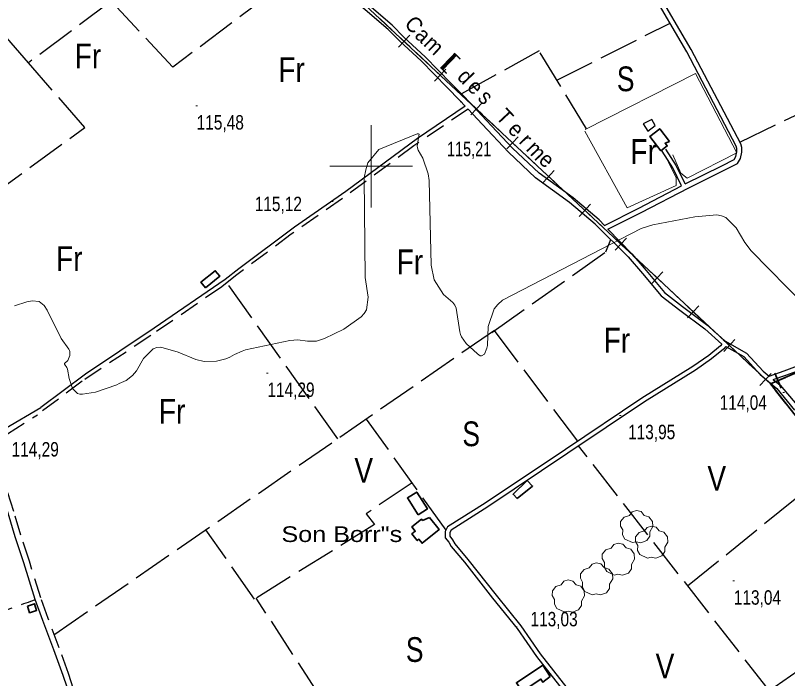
# Model space of a CAD drawing. Extents: x 483840 to 488445, y 4386047 to 4389027.
# Drawn here: x 484284.3 to 484752.4, y 4388189.4 to 4388591.4 of the extents above; entities that cross this region are included whole.
import ezdxf
from ezdxf.enums import TextEntityAlignment as Align

# ---------------------------------------------------------------- set-up
doc = ezdxf.new("R2010")
doc.units = 0
doc.header["$LTSCALE"] = 4
doc.linetypes.add('LONG_DASHED', pattern=[7.5, 6, -1.5])
doc.linetypes.add('MEDIUM_DASHED', pattern=[4.5, 3, -1.5])
for name, color, linetype, lineweight in [('1', 7, 'Continuous', 13), ('21', 7, 'Continuous', 25), ('25', 7, 'LONG_DASHED', 25), ('29', 7, 'Continuous', 13), ('34', 7, 'Continuous', 35), ('38', 7, 'Continuous', 25), ('47', 7, 'Continuous', 35), ('51', 7, 'Continuous', 13), ('7', 7, 'Continuous', 13), ('9', 7, 'Continuous', 13)]:
    doc.layers.add(name, color=color, linetype=linetype, lineweight=lineweight)
doc.layers.add('31', color=7, linetype='Continuous')
doc.layers.add('5', color=7, linetype='Continuous')

msp = doc.modelspace()

# ---------------------------------------------------------------- linework, layer by layer
at = {"layer": '1'}
for p, q in [((484500, 4388525), (484500, 4388475)), ((484475, 4388500), (484525, 4388500))]:
    msp.add_line(p, q, dxfattribs=at)
at = {"layer": '21'}
msp.add_lwpolyline([(484672.19, 4388524.69), (484670.16, 4388528.36), (484664.91, 4388525.73), (484667.7, 4388521.3)], close=True, dxfattribs=at)
at = {"layer": '25'}
for p, q in [((484612.59, 4388552.17), (484681.21, 4388586.79)), ((484479.74, 4388334.76), (484412.47, 4388429.31)), ((484545.38, 4388279.45), (484497.08, 4388346.75)), ((484741.46, 4388181.88), (484625.76, 4388330.44)), ((484691.81, 4388245.64), (484783.75, 4388320)), ((484838.26, 4388249.86), (484662.74, 4388126.58)), ((484501.67, 4388128.56), (484430.28, 4388238.24))]:
    msp.add_line(p, q, dxfattribs=at)
for points in [[(484723.49, 4388514.66), (484884.67, 4388592.25), (484831.6, 4388704.3)], [(484268.75, 4388481.51), (484326.4, 4388523.51), (484292.18, 4388562.7), (484258.22, 4388602.08), (484234.65, 4388628.06), (484181.86, 4388585.49), (484151.6, 4388557.27), (484118.9, 4388532.19)], [(484463.45, 4388622.94), (484379.65, 4388559.99), (484342.31, 4388600.14), (484292.18, 4388562.7)], [(484630.54, 4388522.78), (484601.75, 4388569.88), (484554.64, 4388543.94)], [(484573.04, 4388399.29), (484642.31, 4388448.12), (484645.18, 4388455.6)], [(484625.19, 4388333.32), (484574.73, 4388400.45), (484305.96, 4388214.58)], [(484524.79, 4388308.15), (484496.97, 4388289.31), (484501.93, 4388282.71), (484429.24, 4388237.59), (484399.78, 4388279.47)]]:
    msp.add_lwpolyline(points, dxfattribs=at)
at = {"layer": '29'}
for points in [[(484658.36, 4388271.83), (484653.82, 4388273.95), (484652.41, 4388276.49), (484652.51, 4388279.47), (484651.14, 4388281.88), (484651.18, 4388284.63), (484653.34, 4388287.23), (484656.53, 4388288.23), (484658.18, 4388290.42), (484660.75, 4388291.25), (484663.61, 4388290.6), (484665.56, 4388288.33), (484668.37, 4388287.51), (484670.5, 4388284.66), (484670.74, 4388281.53), (484668.86, 4388278.38), (484668.86, 4388275.7), (484667.04, 4388273.09), (484663.42, 4388271.75), (484660.65, 4388272.38)], [(484667.46, 4388262.47), (484662.92, 4388264.59), (484661.51, 4388267.13), (484661.61, 4388270.11), (484660.24, 4388272.52), (484660.28, 4388275.27), (484662.44, 4388277.87), (484665.63, 4388278.87), (484667.28, 4388281.06), (484669.85, 4388281.89), (484672.71, 4388281.24), (484674.66, 4388278.97), (484677.47, 4388278.15), (484679.6, 4388275.3), (484679.84, 4388272.17), (484677.96, 4388269.02), (484677.96, 4388266.34), (484676.14, 4388263.73), (484672.52, 4388262.39), (484669.75, 4388263.02)], [(484647.29, 4388252.09), (484642.75, 4388254.21), (484641.34, 4388256.75), (484641.44, 4388259.73), (484640.07, 4388262.14), (484640.11, 4388264.89), (484642.27, 4388267.49), (484645.46, 4388268.49), (484647.11, 4388270.68), (484649.68, 4388271.51), (484652.54, 4388270.86), (484654.49, 4388268.59), (484657.3, 4388267.77), (484659.43, 4388264.92), (484659.67, 4388261.79), (484657.79, 4388258.64), (484657.79, 4388255.96), (484655.97, 4388253.35), (484652.35, 4388252.01), (484649.58, 4388252.64)], [(484634.04, 4388240.14), (484629.5, 4388242.26), (484628.09, 4388244.8), (484628.19, 4388247.78), (484626.82, 4388250.19), (484626.86, 4388252.94), (484629.02, 4388255.54), (484632.21, 4388256.54), (484633.86, 4388258.73), (484636.43, 4388259.56), (484639.29, 4388258.91), (484641.24, 4388256.64), (484644.05, 4388255.82), (484646.18, 4388252.97), (484646.42, 4388249.84), (484644.54, 4388246.69), (484644.54, 4388244.01), (484642.72, 4388241.4), (484639.1, 4388240.06), (484636.33, 4388240.69)], [(484617.02, 4388229.76), (484612.48, 4388231.88), (484611.07, 4388234.42), (484611.17, 4388237.4), (484609.8, 4388239.81), (484609.84, 4388242.56), (484612, 4388245.16), (484615.19, 4388246.16), (484616.84, 4388248.35), (484619.41, 4388249.18), (484622.27, 4388248.53), (484624.22, 4388246.26), (484627.03, 4388245.44), (484629.16, 4388242.59), (484629.4, 4388239.46), (484627.52, 4388236.31), (484627.52, 4388233.63), (484625.7, 4388231.02), (484622.08, 4388229.68), (484619.31, 4388230.31)]]:
    msp.add_lwpolyline(points, close=True, dxfattribs=at)
at = {"layer": '34'}
for p, q in [((484505.34, 4388589.42), (484512.64, 4388582.58)), ((484516.29, 4388579.17), (484523.6, 4388572.34)), ((484516.53, 4388572.1), (484523.36, 4388579.4)), ((484527.25, 4388568.92), (484534.55, 4388562.09)), ((484538.2, 4388558.67), (484545.5, 4388551.84)), ((484538.44, 4388551.61), (484545.27, 4388558.91)), ((484549.15, 4388548.42), (484556.46, 4388541.59)), ((484560.11, 4388538.18), (484567.41, 4388531.34)), ((484560.34, 4388531.11), (484567.18, 4388538.41)), ((484571.06, 4388527.93), (484578.36, 4388521.1)), ((484582.01, 4388517.68), (484589.32, 4388510.85)), ((484582.25, 4388510.61), (484589.08, 4388517.92)), ((484592.97, 4388507.43), (484600.27, 4388500.6)), ((484603.92, 4388497.18), (484611.22, 4388490.35)), ((484604.16, 4388490.12), (484610.99, 4388497.42)), ((484614.88, 4388486.94), (484622.18, 4388480.1)), ((484625.83, 4388476.69), (484633.13, 4388469.86)), ((484626.06, 4388469.62), (484632.9, 4388476.92)), ((484636.78, 4388466.44), (484644.08, 4388459.61)), ((484647.97, 4388449.13), (484654.8, 4388456.43)), ((484647.74, 4388456.19), (484655.04, 4388449.36)), ((484658.69, 4388445.94), (484665.99, 4388439.11)), ((484669.64, 4388435.7), (484676.95, 4388428.86)), ((484669.88, 4388428.63), (484676.71, 4388435.93)), ((484680.6, 4388425.45), (484687.9, 4388418.62)), ((484691.55, 4388415.2), (484698.85, 4388408.37)), ((484691.78, 4388408.13), (484698.62, 4388415.44)), ((484702.5, 4388404.95), (484709.81, 4388398.12)), ((484713.46, 4388394.7), (484720.76, 4388387.87)), ((484713.69, 4388387.64), (484720.52, 4388394.94)), ((484724.41, 4388384.46), (484731.71, 4388377.62)), ((484735.36, 4388374.21), (484742, 4388368)), ((484735.6, 4388367.14), (484742.43, 4388374.44)), ((484742, 4388368), (484751.17, 4388371.96)), ((484744.6, 4388374.57), (484748.56, 4388365.39)), ((484745.09, 4388364.07), (484751.28, 4388356.22))]:
    msp.add_line(p, q, dxfattribs=at)
for points in [[(484346.53, 4388759.85), (484447, 4388644), (484742, 4388368)], [(484742, 4388368), (485071, 4388510), (485202, 4388554), (485338, 4388632), (485442, 4388724), (485439, 4388753), (485444.8, 4388757.76)], [(484742, 4388368), (484968, 4388081), (484988, 4388018), (485030, 4387786), (485030, 4387747), (484843, 4387760), (484712, 4387762), (484623, 4387793), (484342, 4387807), (484273, 4387819), (484108.44, 4387807.03)]]:
    msp.add_lwpolyline(points, dxfattribs=at)
at = {"layer": '38'}
msp.add_line((484657.9, 4388446.91), (484643.55, 4388461.88), dxfattribs=at)
for points in [[(484556.98, 4388536.38), (484553.79, 4388539.8), (484545.98, 4388547.66), (484530.2, 4388563.91), (484517.28, 4388575.82), (484510.29, 4388583.01), (484496.39, 4388594.84), (484480.09, 4388608.61), (484469.8, 4388617.37), (484460.04, 4388625.91), (484441.55, 4388647.18), (484422.69, 4388667.71), (484403.14, 4388690.7), (484379.85, 4388715.64), (484358.81, 4388739.84), (484339.58, 4388759.01)], [(484690.42, 4388489.25), (484712.58, 4388500.3), (484719.99, 4388504.06), (484721.12, 4388505.87), (484721.7, 4388508.86), (484721.7, 4388510.83), (484721.28, 4388512.26), (484691.32, 4388569.41), (484669.35, 4388607.14), (484651.51, 4388639.76), (484635.33, 4388668.54), (484616.16, 4388703.22), (484606.64, 4388719.72)], [(484643.55, 4388461.88), (484663.58, 4388471.94), (484692.51, 4388486.91), (484713.94, 4388497.6), (484722.11, 4388501.74), (484723.98, 4388504.74), (484724.73, 4388508.57), (484724.72, 4388511.27), (484724.04, 4388513.59), (484694.02, 4388570.78), (484671.98, 4388608.63), (484654.15, 4388641.23), (484637.97, 4388670.01), (484618.79, 4388704.71), (484614.05, 4388712.93)], [(484641.34, 4388464.18), (484638.16, 4388467.49), (484622.38, 4388480.78), (484601.88, 4388495.76), (484585.73, 4388511.05), (484569.81, 4388527.83), (484556.32, 4388542.24), (484548.49, 4388550.12), (484532.65, 4388566.43), (484519.73, 4388578.34), (484512.69, 4388585.58), (484498.66, 4388597.52), (484482.36, 4388611.29), (484472.1, 4388620.03), (484462.53, 4388628.4), (484444.17, 4388649.52), (484427.67, 4388667.49)], [(484556.98, 4388536.38), (484528.02, 4388516.81), (484484.71, 4388484.78), (484453.53, 4388463.13), (484419.67, 4388437.78), (484411.5, 4388431.25), (484368.5, 4388401.78), (484326.84, 4388374.03), (484299.63, 4388353.66)], [(484655.79, 4388445.1), (484635.76, 4388464.92), (484620.21, 4388478.02), (484599.63, 4388493.06), (484583.25, 4388508.56), (484567.25, 4388525.42), (484558.7, 4388534.56)], [(484688.14, 4388488.06), (484682.81, 4388498.97), (484676.34, 4388509.09)], [(484641.34, 4388464.18), (484662.2, 4388474.63), (484688.14, 4388488.06)], [(484741.2, 4388372.81), (484750.44, 4388375.99), (484762.7, 4388380.54), (484780.4, 4388387.97), (484798.05, 4388395.48), (484819.15, 4388405.1), (484840.07, 4388414.7), (484865.24, 4388424.45), (484897.44, 4388437.64), (484940.47, 4388453.04)], [(484657.9, 4388446.91), (484666.64, 4388436.78), (484677.79, 4388423.38), (484688.69, 4388414.92), (484704.03, 4388403.55), (484714.48, 4388394.17), (484727.6, 4388386.77), (484737.71, 4388375.7), (484741.2, 4388372.81)], [(484655.79, 4388445.1), (484664.52, 4388434.98), (484675.85, 4388421.36), (484687.01, 4388412.7), (484702.27, 4388401.4), (484712.66, 4388392.07)], [(484712.66, 4388392.07), (484711.68, 4388391.16), (484704.74, 4388385.31), (484695.02, 4388378.59), (484664.16, 4388359.42), (484617.74, 4388328.33), (484569.14, 4388295.79), (484546.32, 4388281.33), (484544.91, 4388278.51), (484544.93, 4388274.75), (484547.04, 4388272.06), (484548.41, 4388269.55), (484556.46, 4388259.93), (484573.58, 4388238.22), (484588.56, 4388219.71), (484600.28, 4388202.8), (484616.42, 4388182.12), (484633.94, 4388160.17), (484653.87, 4388134.62), (484658.24, 4388128.31)], [(484715.04, 4388390.66), (484713.5, 4388389.16), (484706.39, 4388383.15), (484696.51, 4388376.32), (484665.63, 4388357.14), (484619.25, 4388326.08), (484570.62, 4388293.52), (484548.41, 4388279.44), (484547.63, 4388277.87), (484547.64, 4388275.69), (484549.31, 4388273.56), (484550.66, 4388271.09), (484558.57, 4388261.64), (484575.7, 4388239.91), (484590.73, 4388221.33), (484602.46, 4388204.4), (484618.55, 4388183.8), (484636.07, 4388161.85), (484656.05, 4388136.22), (484663.41, 4388125.6), (484666.11, 4388119.19), (484673.52, 4388087.62), (484677.67, 4388073.09), (484677.68, 4388064.6)], [(484715.04, 4388390.66), (484725.85, 4388384.56), (484735.79, 4388373.69), (484745.93, 4388365.29), (484756.62, 4388352.02)], [(484743.7, 4388370.74), (484751.38, 4388373.32), (484764.69, 4388378.26)], [(484743.7, 4388370.74), (484747.92, 4388367.25), (484757.99, 4388355.29)], [(484322.32, 4388164.8), (484313.15, 4388191.25), (484307.52, 4388206.8), (484300.85, 4388224.52), (484296.33, 4388237.27), (484289.39, 4388259.54), (484284.16, 4388275.33), (484279.93, 4388289.61), (484276, 4388301.88), (484271.88, 4388312.8), (484269.55, 4388319.83), (484268.77, 4388322.64), (484268.53, 4388325.64), (484268.53, 4388327.74), (484269.05, 4388330.2), (484270.18, 4388332.93), (484272.19, 4388336.06), (484274.44, 4388338.39), (484277.68, 4388340.83), (484299.63, 4388353.66)]]:
    msp.add_lwpolyline(points, dxfattribs=at)
at = {"layer": '38', "linetype": 'MEDIUM_DASHED'}
for points in [[(484558.7, 4388534.56), (484525.93, 4388512.43), (484482.64, 4388480.42), (484451.48, 4388458.78), (484417.74, 4388433.53), (484409.5, 4388426.93), (484366.33, 4388397.35), (484324.75, 4388369.65), (484297.65, 4388349.35)], [(484690.42, 4388489.25), (484685.02, 4388500.22), (484678.47, 4388510.45)], [(484325.12, 4388165.83), (484316.48, 4388192.47), (484310.84, 4388208.03), (484304.18, 4388225.74), (484299.69, 4388238.39), (484292.76, 4388260.63), (484287.54, 4388276.39), (484283.32, 4388290.66), (484279.35, 4388303.05), (484275.22, 4388313.99), (484272.94, 4388320.87), (484272.27, 4388323.26), (484272.07, 4388325.78), (484272.07, 4388327.28), (484272.34, 4388328.29), (484273.35, 4388331.23), (484274.98, 4388333.8), (484276.85, 4388335.72), (484279.48, 4388337.82), (484297.65, 4388349.35)]]:
    msp.add_lwpolyline(points, dxfattribs=at)
at = {"layer": '38', "linetype": 'LONG_DASHED'}
msp.add_spline([(484175.45, 4388193.04), (484198.09, 4388200.29), (484219.93, 4388209.04), (484247.22, 4388218.62), (484274.12, 4388229.22), (484296.33, 4388237.27)], degree=3, dxfattribs=at)
at = {"layer": '47'}
for points in [[(484680.91, 4388515.02), (484674.97, 4388522.74), (484668.92, 4388518.09), (484675.6, 4388509.39), (484679.43, 4388512.34), (484678.2, 4388513.91)], [(484399.45, 4388426.35), (484408.14, 4388433.34), (484405.44, 4388436.69), (484396.79, 4388429.72)], [(484588.39, 4388298.66), (484585.99, 4388301.13), (484594.59, 4388309.48), (484597.82, 4388306.14)], [(484528.55, 4388288.68), (484534.1, 4388292.22), (484527.56, 4388302.46), (484521.95, 4388298.87)], [(484535.38, 4388287.12), (484541.24, 4388279.78), (484530.82, 4388271.46), (484528.91, 4388273.84), (484527.88, 4388273.01), (484524.62, 4388277.05), (484526.7, 4388278.73), (484524.55, 4388281.38), (484530.4, 4388286.13), (484531.11, 4388285.25)], [(484291.52, 4388233.38), (484295.81, 4388234.8), (484297.17, 4388230.67), (484292.88, 4388229.25)], [(484608.53, 4388190.7), (484604.09, 4388197.44), (484588, 4388186.84), (484591.47, 4388181.56), (484602.86, 4388189.06), (484604.1, 4388187.15)]]:
    msp.add_lwpolyline(points, close=True, dxfattribs=at)
at = {"layer": '51'}
for points in [[(484629.74, 4388522.37), (484696.59, 4388556.23), (484721.58, 4388508.04), (484691.52, 4388492.76), (484687.69, 4388495.83), (484682.8, 4388506.93)], [(484680.03, 4388502.72), (484684.92, 4388493.2), (484684.85, 4388488.33), (484655.17, 4388474.77), (484629.59, 4388521.32)]]:
    msp.add_lwpolyline(points, dxfattribs=at)
at = {"layer": '7'}
for p, q in [((484393.67, 4388536.61), (484394.67, 4388536.61)), ((484553.97, 4388539.12), (484554.97, 4388539.12)), ((484475.91, 4388478.61), (484476.91, 4388478.61)), ((484436.54, 4388374.5), (484437.54, 4388374.5)), ((484749.6, 4388362.86), (484750.6, 4388362.86)), ((484650.53, 4388348.89), (484651.53, 4388348.89)), ((484719.33, 4388248.56), (484720.33, 4388248.56)), ((484587.5, 4388220.67), (484588.5, 4388220.67))]:
    msp.add_line(p, q, dxfattribs=at)
at = {"layer": '9'}
for points in [[(484762.9, 4388415.57), (484730.29, 4388448.77), (484726.42, 4388453.76), (484721.23, 4388462.63), (484714.93, 4388469.01), (484712.39, 4388469.92), (484709.5, 4388470.46), (484696.16, 4388469.32), (484670.82, 4388464.5), (484663.75, 4388462.3), (484579.61, 4388418.9), (484576.79, 4388416.26), (484574.53, 4388413.52), (484570.97, 4388402.76), (484570.43, 4388391.28), (484570.15, 4388389.62), (484568.69, 4388386.03), (484566.91, 4388385.05), (484566.43, 4388385.02), (484565.97, 4388385.09), (484564.35, 4388386.24), (484557.64, 4388392.47), (484554.67, 4388396.5), (484554.1, 4388397.96), (484553.64, 4388399.57), (484551.5, 4388413.92), (484550.61, 4388415.68), (484549.51, 4388417.33), (484543.75, 4388422.34), (484538.15, 4388431.21), (484536.4, 4388440.07), (484535.09, 4388491.31), (484534.55, 4388495.5), (484531.37, 4388504.94), (484528.43, 4388509.78), (484528.05, 4388511.07), (484527.85, 4388512.34), (484529.11, 4388519.45), (484528.64, 4388519.69), (484527.93, 4388519.7), (484504.52, 4388510.09), (484497.92, 4388502.02), (484496.72, 4388497.91), (484495.79, 4388492.99), (484496.37, 4388432.58), (484498.1, 4388420.55), (484497.04, 4388412.9), (484495.67, 4388410.79), (484493.84, 4388408.7), (484483.31, 4388401.2), (484471.68, 4388395.55)], [(484471.68, 4388395.55), (484466.91, 4388393.98), (484461.33, 4388393.96), (484455.58, 4388394.78), (484450.57, 4388394.41), (484423.76, 4388388.65), (484421.66, 4388387.99), (484417.14, 4388385.93), (484414.19, 4388384.21), (484411.84, 4388383.3), (484406.28, 4388381.77), (484398.81, 4388381.72), (484393.75, 4388382.91), (484382.91, 4388387.29), (484372.45, 4388390.22), (484370.06, 4388390.02), (484367.9, 4388389.38), (484361.95, 4388383.4), (484357.61, 4388376), (484355.34, 4388373.13), (484351.48, 4388370.17), (484347.1, 4388368.22), (484345.74, 4388367.39), (484332.83, 4388363.07), (484325.01, 4388361.74), (484323.38, 4388361.86), (484321.98, 4388362.2), (484318.83, 4388365.2), (484316.89, 4388371.31), (484315.86, 4388376.9), (484315.49, 4388377.91), (484314.04, 4388379.94), (484314.03, 4388380.16), (484314.1, 4388380.39), (484316.02, 4388382.33), (484316.54, 4388383.2), (484317.29, 4388385.24), (484317.28, 4388387.64), (484317.06, 4388388.33), (484316.74, 4388389.03), (484312.01, 4388395.47), (484303.6, 4388412.83), (484301.78, 4388415.49), (484298.59, 4388418.09), (484294.41, 4388418.39), (484291.18, 4388417.81), (484283.71, 4388415.39)]]:
    msp.add_lwpolyline(points, dxfattribs=at)

# ---------------------------------------------------------------- texts
at = {"layer": '31'}
for s, width, p in [('Fr', 0.85, (484328.31, 4388559.27)), ('Fr', 0.85, (484451.69, 4388551.08)), ('S', 0.8, (484654.26, 4388545.5)), ('Fr', 0.85, (484665.19, 4388501.43)), ('Fr', 0.85, (484316.98, 4388436.46)), ('Fr', 0.85, (484523.45, 4388434.57)), ('Fr', 0.85, (484648.97, 4388387.06)), ('Fr', 0.85, (484379.3, 4388343.88)), ('S', 0.8, (484560.6, 4388330.28)), ('V', 0.85, (484495.47, 4388308.17)), ('V', 0.85, (484709.5, 4388303.37)), ('S', 0.8, (484526.35, 4388199.49)), ('V', 0.85, (484678.09, 4388189.47))]:
    msp.add_text(s, height=15, dxfattribs=dict(at, width=width)).set_placement(p, align=Align.CENTER)
at = {"layer": '5'}
for s, rotation, width, p in [('C', 309.825, 0.95, (484522.42, 4388582.87)), ('a', 316.944, 0.95, (484528.26, 4388576.25)), ('m', 316.254, 0.95, (484534.85, 4388570.09)), ('[', 316.254, 2.1, (484544.95, 4388560.41)), ('d', 314.024, 0.95, (484553.86, 4388551.22)), ('e', 314.024, 0.95, (484559.92, 4388544.96)), ('s', 315, 0.95, (484566.2, 4388538.69)), ('T', 313.06, 0.95, (484577.55, 4388526.77)), ('e', 313.481, 0.95, (484584.54, 4388519.3)), ('r', 313.481, 0.95, (484590.44, 4388513.09)), ('m', 313.481, 0.95, (484596.82, 4388506.36)), ('e', 318.547, 0.95, (484603.41, 4388500.52))]:
    msp.add_text(s, height=9.49, rotation=rotation, dxfattribs=dict(at, width=width)).set_placement(p, align=Align.CENTER)
at = {"layer": '5', "width": 1.2}
msp.add_text('Son Borr"s', height=9.5, dxfattribs=at).set_placement((484518.77, 4388272.19), align=Align.RIGHT)
at = {"layer": '7'}
for s, width, p in [('115,48', 0.8, (484394.17, 4388522.24)), ('115,21', 0.75, (484545.92, 4388506.09)), ('115,12', 0.8, (484429.36, 4388472.79)), ('114,29', 0.8, (484437.04, 4388360.13)), ('114,04', 0.8, (484711.25, 4388352.37)), ('113,95', 0.8, (484655.7, 4388334.52)), ('114,29', 0.8, (484281.99, 4388324.02)), ('113,04', 0.8, (484719.83, 4388234.19)), ('113,03', 0.8, (484596.54, 4388221.07))]:
    msp.add_text(s, height=8.75, dxfattribs=dict(at, width=width)).set_placement(p)

doc.saveas('drawing.dxf')
